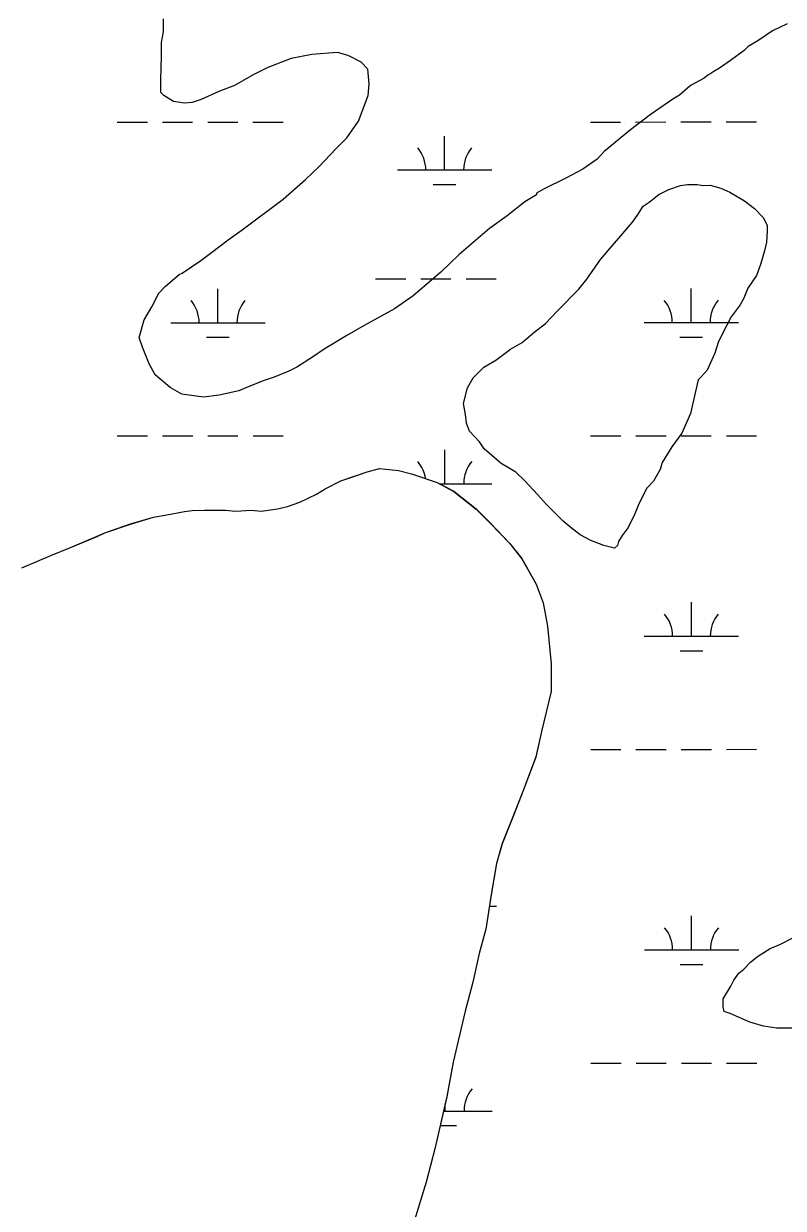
# Model space of a CAD drawing. Extents: x 3279314 to 3317160, y 734079 to 759431.
# Drawn here: x 3297784 to 3298590, y 743558 to 744815 of the extents above; entities that cross this region are included whole.
import ezdxf

# ---------------------------------------------------------------- set-up
doc = ezdxf.new("R2010")
doc.units = 0
for name, color, linetype in [('V-SITE-VEGE', 7, 'Continuous'), ('V-TOPO-SHOR', 7, 'Continuous'), ('V-WETL-SWMP', 7, 'Continuous')]:
    doc.layers.add(name, color=color, linetype=linetype)

msp = doc.modelspace()

# ---------------------------------------------------------------- linework, layer by layer
at = {"layer": 'V-SITE-VEGE'}
for p, q in [((3297932.4, 744806.1), (3297932.4, 744819.7)), ((3298594.1, 744814.5), (3298578.5, 744807.1)), ((3297930.4, 744794.7), (3297932.4, 744806.1)), ((3298578.5, 744807.1), (3298562.9, 744796.6)), ((3297930.5, 744780.1), (3297930.4, 744794.7)), ((3298548.4, 744786.2), (3298533.9, 744775.7)), ((3298552.6, 744790.3), (3298548.4, 744786.2)), ((3298562.9, 744796.6), (3298552.6, 744790.3)), ((3297929.6, 744755.1), (3297930.5, 744780.1)), ((3298068.1, 744777.6), (3298043.1, 744768.1)), ((3298089.9, 744781.9), (3298068.1, 744777.6)), ((3298117, 744784.1), (3298089.9, 744781.9)), ((3298128.5, 744781), (3298117, 744784.1)), ((3298142.1, 744773.8), (3298128.5, 744781)), ((3298149.4, 744766.5), (3298142.1, 744773.8)), ((3298533.9, 744775.7), (3298522.4, 744767.3)), ((3298028.5, 744760.7), (3298007.7, 744749.2)), ((3298043.1, 744768.1), (3298028.5, 744760.7)), ((3298150.5, 744750.9), (3298149.4, 744766.5)), ((3298510, 744759.9), (3298505.8, 744756.8)), ((3298512, 744761), (3298510, 744759.9)), ((3298516.2, 744764.1), (3298512, 744761)), ((3298522.4, 744767.3), (3298516.2, 744764.1)), ((3297929.6, 744741.5), (3297929.6, 744755.1)), ((3298007.7, 744749.2), (3297991.1, 744742.8)), ((3298149.5, 744738.4), (3298150.5, 744750.9)), ((3298492.3, 744749.4), (3298488.2, 744746.3)), ((3298505.8, 744756.8), (3298492.3, 744749.4)), ((3297932.8, 744738.4), (3297929.6, 744741.5)), ((3297943.2, 744732.2), (3297932.8, 744738.4)), ((3297991.1, 744742.8), (3297972.4, 744734.4)), ((3298139.2, 744711.2), (3298149.5, 744738.4)), ((3298472.6, 744734.7), (3298448.7, 744717.9)), ((3298479.9, 744738.9), (3298472.6, 744734.7)), ((3298488.2, 744746.3), (3298479.9, 744738.9)), ((3297954.7, 744730.2), (3297943.2, 744732.2)), ((3297963, 744731.2), (3297954.7, 744730.2)), ((3297972.4, 744734.4), (3297963, 744731.2)), ((3298126.8, 744693.5), (3298139.2, 744711.2)), ((3298448.7, 744717.9), (3298427.9, 744702.2)), ((3298427.9, 744702.2), (3298399.9, 744679.2)), ((3298115.4, 744682), (3298126.8, 744693.5)), ((3298097.8, 744663.1), (3298115.4, 744682)), ((3298399.9, 744679.2), (3298392.6, 744670.8)), ((3298083.3, 744649.5), (3298097.8, 744663.1)), ((3298377.1, 744660.3), (3298359.4, 744650.8)), ((3298392.6, 744670.8), (3298377.1, 744660.3)), ((3298059.4, 744628.5), (3298083.3, 744649.5)), ((3298359.4, 744650.8), (3298335.5, 744639.2)), ((3298335.5, 744639.2), (3298328.2, 744635)), ((3298328.2, 744635), (3298328.2, 744633)), ((3298458, 744633.6), (3298468.4, 744638.9)), ((3298468.4, 744638.9), (3298480.9, 744643.1)), ((3298480.9, 744643.1), (3298488.2, 744644.2)), ((3298488.2, 744644.2), (3298498.6, 744644.2)), ((3298498.6, 744644.2), (3298504.9, 744643.2)), ((3298504.9, 744643.2), (3298512.2, 744643.3)), ((3298512.2, 744643.3), (3298523.7, 744640.2)), ((3298523.7, 744640.2), (3298533.1, 744636.1)), ((3298533.1, 744636.1), (3298548.7, 744626.8)), ((3298015.8, 744596), (3298059.4, 744628.5)), ((3298315.7, 744625.6), (3298297.1, 744610.9)), ((3298328.2, 744633), (3298315.7, 744625.6)), ((3298441.4, 744621), (3298447.7, 744625.2)), ((3298447.7, 744625.2), (3298458, 744633.6)), ((3298548.7, 744626.8), (3298559.2, 744618.5)), ((3298297.1, 744610.9), (3298278.4, 744597.3)), ((3298430, 744604.3), (3298435.2, 744611.6)), ((3298435.2, 744611.6), (3298441.4, 744621)), ((3298559.2, 744618.5), (3298568.6, 744609.1)), ((3298568.6, 744609.1), (3298572.8, 744600.8)), ((3298278.4, 744597.3), (3298246.2, 744570)), ((3298417.6, 744589.7), (3298430, 744604.3)), ((3298572.8, 744600.8), (3298572.9, 744594.6)), ((3297983.6, 744571.9), (3298001.2, 744585.5)), ((3298001.2, 744585.5), (3298015.8, 744596)), ((3298408.3, 744579.2), (3298417.6, 744589.7)), ((3298572.9, 744594.6), (3298571.9, 744583.1)), ((3297972.2, 744563.5), (3297983.6, 744571.9)), ((3298395.9, 744564.5), (3298408.3, 744579.2)), ((3298569.8, 744573.7), (3298565.7, 744559.1)), ((3298571.9, 744583.1), (3298569.8, 744573.7)), ((3297952.4, 744549.9), (3297972.2, 744563.5)), ((3298246.2, 744570), (3298226.5, 744551.2)), ((3298381.4, 744543.6), (3298395.9, 744564.5)), ((3298565.7, 744559.1), (3298561.6, 744547.6)), ((3297934.8, 744536.2), (3297949.3, 744548.8)), ((3297949.3, 744548.8), (3297952.4, 744549.9)), ((3298226.5, 744551.2), (3298197.4, 744526)), ((3298561.6, 744547.6), (3298552.3, 744534)), ((3297927.5, 744528.9), (3297934.8, 744536.2)), ((3298373.1, 744533.2), (3298381.4, 744543.6)), ((3298552.3, 744534), (3298548.2, 744523.6)), ((3297920.3, 744514.3), (3297927.5, 744528.9)), ((3298197.4, 744526), (3298177.7, 744512.4)), ((3298350.3, 744510.1), (3298373.1, 744533.2)), ((3298548.2, 744523.6), (3298544.1, 744516.3)), ((3297912, 744500.7), (3297920.3, 744514.3)), ((3298177.7, 744512.4), (3298145.5, 744494.5)), ((3298337.8, 744496.5), (3298350.3, 744510.1)), ((3298544.1, 744516.3), (3298534.7, 744503.7)), ((3297906.9, 744481.9), (3297912, 744500.7)), ((3298325.4, 744487.1), (3298337.8, 744496.5)), ((3298534.7, 744503.7), (3298529.6, 744494.3)), ((3298126.8, 744484), (3298102.9, 744469.3)), ((3298145.5, 744494.5), (3298126.8, 744484)), ((3298312.9, 744476.6), (3298325.4, 744487.1)), ((3298529.6, 744494.3), (3298521.3, 744477.6)), ((3297910.1, 744471.5), (3297906.9, 744481.9)), ((3297917.5, 744453.8), (3297910.1, 744471.5)), ((3298300.4, 744469.3), (3298312.9, 744476.6)), ((3298521.3, 744477.6), (3298517.2, 744465.1)), ((3298090.4, 744460.9), (3298073.8, 744450.4)), ((3298102.9, 744469.3), (3298090.4, 744460.9)), ((3298284.9, 744457.7), (3298300.4, 744469.3)), ((3298517.2, 744465.1), (3298509, 744447.3)), ((3297923.8, 744442.4), (3297917.5, 744453.8)), ((3298065.5, 744446.2), (3298049.9, 744439.9)), ((3298073.8, 744450.4), (3298065.5, 744446.2)), ((3298261, 744438.9), (3298272.4, 744450.4)), ((3298272.4, 744450.4), (3298284.9, 744457.7)), ((3298509, 744447.3), (3298502.7, 744440)), ((3297939.5, 744428.9), (3297923.8, 744442.4)), ((3298038.4, 744435.7), (3298019.7, 744428.3)), ((3298049.9, 744439.9), (3298038.4, 744435.7)), ((3298254.8, 744428.4), (3298261, 744438.9)), ((3298499.6, 744436.9), (3298491.5, 744401.4)), ((3298502.7, 744440), (3298499.6, 744436.9)), ((3297952, 744421.7), (3297939.5, 744428.9)), ((3297974.9, 744418.7), (3297952, 744421.7)), ((3297991.6, 744420.8), (3297974.9, 744418.7)), ((3298012.4, 744425.1), (3297991.6, 744420.8)), ((3298019.7, 744428.3), (3298012.4, 744425.1)), ((3298250.7, 744411.7), (3298254.8, 744428.4)), ((3298252.8, 744400.3), (3298250.7, 744411.7)), ((3298253.9, 744390.9), (3298252.8, 744400.3)), ((3298491.5, 744401.4), (3298482.2, 744380.5)), ((3298257.1, 744382.6), (3298253.9, 744390.9)), ((3298267.6, 744371.2), (3298257.1, 744382.6)), ((3298272.8, 744363.9), (3298267.6, 744371.2)), ((3298482.2, 744380.5), (3298471.8, 744365.9)), ((3298283.3, 744354.6), (3298272.8, 744363.9)), ((3298471.8, 744365.9), (3298461.5, 744349.2)), ((3298290.6, 744348.3), (3298283.3, 744354.6)), ((3298306.3, 744339), (3298290.6, 744348.3)), ((3298461.5, 744349.2), (3298459.4, 744341.8)), ((3298120.5, 744329.8), (3298148.7, 744339.3)), ((3298148.7, 744339.3), (3298161.6, 744342.9)), ((3298161.6, 744342.9), (3298181.6, 744340.7)), ((3298181.6, 744340.7), (3298195.7, 744337.2)), ((3298195.7, 744337.2), (3298222.8, 744327.9)), ((3298315.7, 744329.7), (3298306.3, 744339)), ((3298459.4, 744341.8), (3298452.2, 744329.3)), ((3298094.7, 744315.6), (3298104.1, 744321.5)), ((3298104.1, 744321.5), (3298120.5, 744329.8)), ((3298222.8, 744327.9), (3298240.5, 744318.6)), ((3298329.3, 744315.2), (3298315.7, 744329.7)), ((3298445, 744322), (3298436.7, 744305.3)), ((3298452.2, 744329.3), (3298445, 744322)), ((3298077.1, 744307.2), (3298094.7, 744315.6)), ((3298240.5, 744318.6), (3298264.1, 744299.9)), ((3298338.7, 744304.8), (3298329.3, 744315.2)), ((3297936.1, 744293.6), (3297954.9, 744297.2)), ((3297954.9, 744297.2), (3297963.1, 744298.5)), ((3297963.1, 744298.5), (3297998.4, 744298.6)), ((3297998.4, 744298.6), (3298009, 744297.5)), ((3298009, 744297.5), (3298025.4, 744298.8)), ((3298025.4, 744298.8), (3298036, 744297.6)), ((3298036, 744297.6), (3298053.6, 744300.1)), ((3298053.6, 744300.1), (3298064.2, 744302.5)), ((3298064.2, 744302.5), (3298077.1, 744307.2)), ((3298264.1, 744299.9), (3298279.4, 744284.7)), ((3298356.5, 744287.2), (3298338.7, 744304.8)), ((3298432.6, 744294.8), (3298425.4, 744280.2)), ((3298436.7, 744305.3), (3298432.6, 744294.8)), ((3297870.4, 744274.5), (3297897.4, 744284)), ((3297897.4, 744284), (3297922, 744291.2)), ((3297922, 744291.2), (3297936.1, 744293.6)), ((3298279.4, 744284.7), (3298299.5, 744263.6)), ((3298364.9, 744279.9), (3298356.5, 744287.2)), ((3297834, 744259.1), (3297862.2, 744270.9)), ((3297862.2, 744270.9), (3297870.4, 744274.5)), ((3298374.3, 744272.7), (3298364.9, 744279.9)), ((3298385.8, 744266.5), (3298374.3, 744272.7)), ((3298419.1, 744271.8), (3298415, 744265.6)), ((3298425.4, 744280.2), (3298419.1, 744271.8)), ((3297812.9, 744250.7), (3297834, 744259.1)), ((3298299.5, 744263.6), (3298312.5, 744247.2)), ((3298399.4, 744261.3), (3298385.8, 744266.5)), ((3298410.9, 744258.3), (3298399.4, 744261.3)), ((3298414, 744261.4), (3298410.9, 744258.3)), ((3298415, 744265.6), (3298414, 744261.4)), ((3297782.4, 744237.6), (3297812.9, 744250.7)), ((3298312.5, 744247.2), (3298327.9, 744220.3)), ((3298327.9, 744220.3), (3298335.1, 744200.3)), ((3298335.1, 744200.3), (3298339.9, 744175.7)), ((3298339.9, 744175.7), (3298343.6, 744135.7)), ((3298343.6, 744135.7), (3298343.7, 744106.3)), ((3298343.7, 744106.3), (3298333.4, 744064)), ((3298333.4, 744064), (3298327.6, 744036.9)), ((3298327.6, 744036.9), (3298313.7, 744000.4)), ((3298313.7, 744000.4), (3298304.4, 743976.8)), ((3298304.4, 743976.8), (3298291.6, 743945)), ((3298291.6, 743945), (3298285.8, 743923.9)), ((3298285.8, 743923.9), (3298280.1, 743890.9)), ((3298280.1, 743890.9), (3298274.4, 743854.4)), ((3298274.4, 743854.4), (3298267.5, 743828.6)), ((3298586.3, 743838.1), (3298600.8, 743845.4)), ((3298562.4, 743825.4), (3298575.9, 743833.8)), ((3298575.9, 743833.8), (3298586.3, 743838.1)), ((3298267.5, 743828.6), (3298260.6, 743798)), ((3298547.9, 743811.8), (3298555.1, 743819.2)), ((3298555.1, 743819.2), (3298562.4, 743825.4)), ((3298537.5, 743800.3), (3298542.7, 743807.6)), ((3298542.7, 743807.6), (3298547.9, 743811.8)), ((3298260.6, 743798), (3298252.5, 743767.4)), ((3298526.1, 743780.5), (3298534.4, 743794)), ((3298534.4, 743794), (3298537.5, 743800.3)), ((3298526.2, 743772.1), (3298526.1, 743780.5)), ((3298252.5, 743767.4), (3298239.8, 743713.2)), ((3298527.2, 743766.9), (3298526.2, 743772.1)), ((3298533.5, 743764.9), (3298527.2, 743766.9)), ((3298554.4, 743755.6), (3298533.5, 743764.9)), ((3298569, 743751.5), (3298554.4, 743755.6)), ((3298582.6, 743749.5), (3298569, 743751.5)), ((3298600.3, 743749.5), (3298582.6, 743749.5)), ((3298239.8, 743713.2), (3298233, 743676.7)), ((3298233, 743676.7), (3298220.3, 743621.4)), ((3298220.3, 743621.4), (3298211.1, 743586.1)), ((3298211.1, 743586.1), (3298196, 743536.7))]:
    msp.add_line(p, q, dxfattribs=at)
at = {"layer": 'V-TOPO-SHOR'}
for points in [[(3297782.4, 744237.7), (3297812.9, 744250.8), (3297834, 744259.1), (3297862.2, 744271), (3297870.4, 744274.6), (3297897.4, 744284.1), (3297922, 744291.3), (3297936.1, 744293.7), (3297954.9, 744297.3), (3297963.1, 744298.5), (3297976.1, 744298.6), (3297985.5, 744298.6), (3297998.4, 744298.7), (3298009, 744297.6), (3298025.4, 744298.8), (3298036, 744297.7), (3298053.6, 744300.1), (3298064.2, 744302.5), (3298077.1, 744307.3), (3298094.7, 744315.6), (3298104.1, 744321.5), (3298120.5, 744329.8), (3298131.1, 744333.4), (3298148.7, 744339.4), (3298161.6, 744343), (3298181.6, 744340.7), (3298195.7, 744337.3), (3298222.8, 744328), (3298240.5, 744318.7), (3298264, 744300), (3298279.4, 744284.8), (3298299.5, 744263.7), (3298312.5, 744247.3), (3298327.9, 744220.3), (3298335.1, 744200.4), (3298339.9, 744175.7), (3298343.6, 744135.8), (3298343.7, 744106.4), (3298333.4, 744064), (3298327.6, 744037), (3298313.7, 744000.5), (3298304.4, 743976.9), (3298291.6, 743945.1), (3298285.8, 743923.9), (3298280.1, 743891), (3298274.4, 743854.5), (3298267.5, 743828.6)], [(3298267.5, 743828.6), (3298260.6, 743798), (3298252.5, 743767.4), (3298239.8, 743713.3), (3298232.9, 743676.8), (3298220.3, 743621.5), (3298211, 743586.2), (3298196, 743536.7)]]:
    msp.add_lwpolyline(points, dxfattribs=at)
at = {"layer": 'V-WETL-SWMP'}
for p, q in [((3297883.4, 744710.1), (3297915.4, 744710.1)), ((3297931.4, 744710.1), (3297963.4, 744710.1)), ((3297979.4, 744710.1), (3298011.4, 744710.1)), ((3298027.4, 744710.1), (3298059.4, 744710.1)), ((3298385.3, 744710.3), (3298417.3, 744710.3)), ((3298433.3, 744710.3), (3298465.3, 744710.4)), ((3298481.3, 744710.4), (3298513.3, 744710.4)), ((3298529.3, 744710.4), (3298561.3, 744710.4)), ((3298230.7, 744659.5), (3298230.7, 744695.5)), ((3298180.7, 744659.5), (3298280.7, 744659.5)), ((3298218.7, 744644.1), (3298242.7, 744644.1)), ((3297990.3, 744497.5), (3297990.3, 744533.5)), ((3298157.4, 744544), (3298189.4, 744544)), ((3298205.4, 744544), (3298237.4, 744544.1)), ((3298253.4, 744544.1), (3298285.4, 744544.1)), ((3298492.2, 744497.8), (3298492.2, 744533.8)), ((3297940.3, 744497.5), (3298040.3, 744497.5)), ((3298442.2, 744497.7), (3298542.2, 744497.8)), ((3297978.3, 744482.1), (3298002.3, 744482.1)), ((3298480.2, 744482.3), (3298504.2, 744482.3)), ((3297883.5, 744377.4), (3297915.5, 744377.4)), ((3297931.5, 744377.4), (3297963.5, 744377.4)), ((3297979.5, 744377.4), (3298011.5, 744377.4)), ((3298027.5, 744377.5), (3298059.5, 744377.5)), ((3298385.5, 744377.6), (3298417.5, 744377.7)), ((3298433.5, 744377.7), (3298465.5, 744377.7)), ((3298481.5, 744377.7), (3298513.5, 744377.7)), ((3298529.5, 744377.7), (3298561.5, 744377.7)), ((3298230.9, 744326.8), (3298230.9, 744362.8)), ((3298120.5, 744329.8), (3298148.7, 744339.4)), ((3298120.5, 744329.8), (3298148.7, 744339.4)), ((3298148.7, 744339.4), (3298161.6, 744343)), ((3298148.7, 744339.4), (3298161.6, 744343)), ((3298161.6, 744343), (3298181.6, 744340.7)), ((3298161.6, 744343), (3298181.6, 744340.7)), ((3298181.6, 744340.7), (3298195.7, 744337.2)), ((3298181.6, 744340.7), (3298195.7, 744337.2)), ((3298195.7, 744337.2), (3298222.8, 744328)), ((3298195.7, 744337.2), (3298222.8, 744328)), ((3298094.7, 744315.6), (3298104.1, 744321.5)), ((3298094.7, 744315.6), (3298104.1, 744321.5)), ((3298104.1, 744321.5), (3298120.5, 744329.8)), ((3298104.1, 744321.5), (3298120.5, 744329.8)), ((3298222.8, 744328), (3298240.5, 744318.7)), ((3298222.8, 744328), (3298240.5, 744318.7)), ((3298225, 744326.8), (3298280.9, 744326.8)), ((3298077.1, 744307.3), (3298094.7, 744315.6)), ((3298077.1, 744307.3), (3298094.7, 744315.6)), ((3298240.5, 744318.7), (3298264.1, 744300)), ((3298240.5, 744318.7), (3298264.1, 744300)), ((3297936.1, 744293.7), (3297954.9, 744297.3)), ((3297936.1, 744293.7), (3297954.9, 744297.3)), ((3297954.9, 744297.3), (3297963.1, 744298.5)), ((3297954.9, 744297.3), (3297963.1, 744298.5)), ((3297963.1, 744298.5), (3297998.4, 744298.7)), ((3297963.1, 744298.5), (3297998.4, 744298.7)), ((3297998.4, 744298.7), (3298009, 744297.6)), ((3297998.4, 744298.7), (3298009, 744297.6)), ((3298009, 744297.6), (3298025.4, 744298.8)), ((3298009, 744297.6), (3298025.4, 744298.8)), ((3298025.4, 744298.8), (3298036, 744297.7)), ((3298025.4, 744298.8), (3298036, 744297.7)), ((3298036, 744297.7), (3298053.6, 744300.1)), ((3298036, 744297.7), (3298053.6, 744300.1)), ((3298053.6, 744300.1), (3298064.2, 744302.5)), ((3298053.6, 744300.1), (3298064.2, 744302.5)), ((3298064.2, 744302.5), (3298077.1, 744307.3)), ((3298064.2, 744302.5), (3298077.1, 744307.3)), ((3298264.1, 744300), (3298279.4, 744284.7)), ((3298264.1, 744300), (3298279.4, 744284.7)), ((3297870.4, 744274.6), (3297897.4, 744284.1)), ((3297870.4, 744274.6), (3297897.4, 744284.1)), ((3297897.4, 744284.1), (3297922, 744291.3)), ((3297897.4, 744284.1), (3297922, 744291.3)), ((3297922, 744291.3), (3297936.1, 744293.7)), ((3297922, 744291.3), (3297936.1, 744293.7)), ((3298279.4, 744284.7), (3298299.5, 744263.7)), ((3298279.4, 744284.7), (3298299.5, 744263.7)), ((3297834, 744259.1), (3297862.2, 744271)), ((3297834, 744259.1), (3297862.2, 744271)), ((3297862.2, 744271), (3297870.4, 744274.6)), ((3297862.2, 744271), (3297870.4, 744274.6)), ((3297812.9, 744250.8), (3297834, 744259.1)), ((3297812.9, 744250.8), (3297834, 744259.1)), ((3298299.5, 744263.7), (3298312.5, 744247.3)), ((3298299.5, 744263.7), (3298312.5, 744247.3)), ((3297782.4, 744237.7), (3297812.9, 744250.8)), ((3297782.4, 744237.7), (3297812.9, 744250.8)), ((3298312.5, 744247.3), (3298327.9, 744220.3)), ((3298312.5, 744247.3), (3298327.9, 744220.3)), ((3298327.9, 744220.3), (3298335.1, 744200.4)), ((3298327.9, 744220.3), (3298335.1, 744200.4)), ((3298335.1, 744200.4), (3298339.9, 744175.7)), ((3298335.1, 744200.4), (3298339.9, 744175.7)), ((3298492.4, 744165.1), (3298492.4, 744201.1)), ((3298339.9, 744175.7), (3298343.6, 744135.8)), ((3298339.9, 744175.7), (3298343.6, 744135.8)), ((3298442.4, 744165.1), (3298542.4, 744165.1)), ((3298480.4, 744149.7), (3298504.4, 744149.7)), ((3298343.6, 744135.8), (3298343.7, 744106.4)), ((3298343.6, 744135.8), (3298343.7, 744106.4)), ((3298343.7, 744106.4), (3298333.4, 744064)), ((3298343.7, 744106.4), (3298333.4, 744064)), ((3298333.4, 744064), (3298327.6, 744037)), ((3298333.4, 744064), (3298327.6, 744037)), ((3298385.6, 744045), (3298417.6, 744045)), ((3298433.6, 744045), (3298465.6, 744045)), ((3298481.6, 744045), (3298513.6, 744045)), ((3298529.6, 744045), (3298561.6, 744045.1)), ((3298327.6, 744037), (3298313.7, 744000.4)), ((3298327.6, 744037), (3298313.7, 744000.4)), ((3298313.7, 744000.4), (3298304.4, 743976.9)), ((3298313.7, 744000.4), (3298304.4, 743976.9)), ((3298304.4, 743976.9), (3298291.6, 743945.1)), ((3298304.4, 743976.9), (3298291.6, 743945.1)), ((3298291.6, 743945.1), (3298285.8, 743923.9)), ((3298291.6, 743945.1), (3298285.8, 743923.9)), ((3298285.8, 743923.9), (3298280.1, 743891)), ((3298285.8, 743923.9), (3298280.1, 743891)), ((3298280.1, 743891), (3298274.4, 743854.5)), ((3298280.1, 743891), (3298274.4, 743854.5)), ((3298278.2, 743878.7), (3298285.7, 743878.7)), ((3298492.6, 743832.4), (3298492.6, 743868.4)), ((3298274.4, 743854.5), (3298267.5, 743828.6)), ((3298274.4, 743854.5), (3298267.5, 743828.6)), ((3298442.6, 743832.4), (3298542.6, 743832.4)), ((3298267.5, 743828.6), (3298260.6, 743798)), ((3298267.5, 743828.6), (3298260.6, 743798)), ((3298480.6, 743817), (3298504.6, 743817)), ((3298260.6, 743798), (3298252.5, 743767.4)), ((3298260.6, 743798), (3298252.5, 743767.4)), ((3298252.5, 743767.4), (3298239.8, 743713.3)), ((3298252.5, 743767.4), (3298239.8, 743713.3)), ((3298239.8, 743713.3), (3298233, 743676.8)), ((3298239.8, 743713.3), (3298233, 743676.8)), ((3298385.8, 743712.3), (3298417.8, 743712.3)), ((3298433.8, 743712.3), (3298465.8, 743712.3)), ((3298481.8, 743712.3), (3298513.8, 743712.4)), ((3298529.8, 743712.4), (3298561.8, 743712.4)), ((3298233, 743676.8), (3298220.3, 743621.5)), ((3298233, 743676.8), (3298220.3, 743621.5)), ((3298231.2, 743661.5), (3298231.2, 743669.2)), ((3298229.4, 743661.5), (3298281.2, 743661.5)), ((3298225.9, 743646), (3298243.2, 743646)), ((3298220.3, 743621.5), (3298211.1, 743586.2)), ((3298220.3, 743621.5), (3298211.1, 743586.2)), ((3298211.1, 743586.2), (3298196, 743536.7)), ((3298211.1, 743586.2), (3298196, 743536.7))]:
    msp.add_line(p, q, dxfattribs=at)
for centre, start, end in [((3298175.5, 744659.9), 359.2573, 40.801), ((3298286, 744660), 139.2573, 180.801), ((3297935.1, 744498), 359.2573, 40.801), ((3298045.6, 744498), 139.2573, 180.801), ((3298437, 744498.2), 359.2573, 40.801), ((3298547.5, 744498.3), 139.2573, 180.801), ((3298175.6, 744327.3), 7.9879, 40.801), ((3298286.1, 744327.3), 139.2573, 180.801), ((3298437.2, 744165.5), 359.2573, 40.801), ((3298547.6, 744165.6), 139.2573, 180.801), ((3298437.3, 743832.9), 359.2573, 40.801), ((3298547.8, 743832.9), 139.2573, 180.801), ((3298286.5, 743662), 139.2573, 180.801)]:
    msp.add_arc(centre, 35.2, start, end, dxfattribs=at)

doc.saveas('drawing.dxf')
